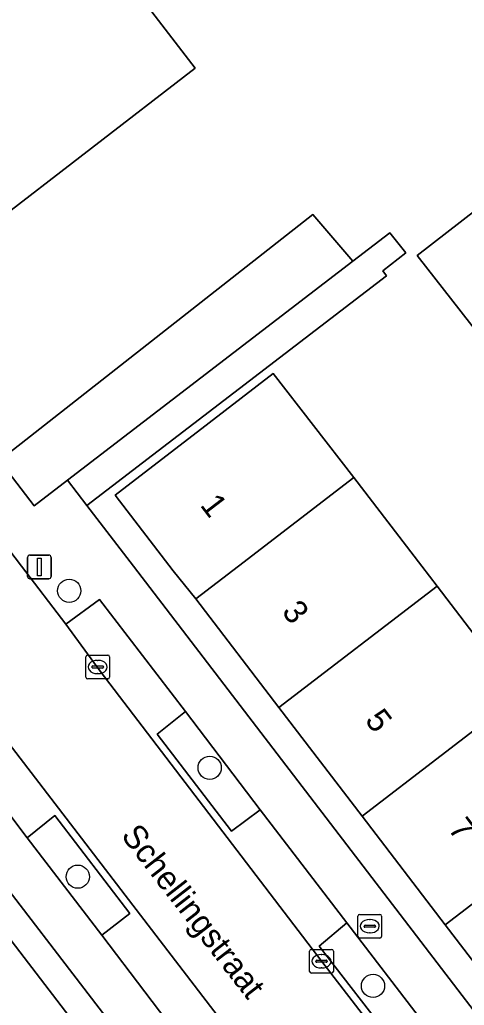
# Model space of a CAD drawing. Extents: x 161771 to 163125, y 382475 to 383179.
# Drawn here: x 162146.58 to 162165.3, y 382981.52 to 383023 of the extents above; entities that cross this region are included whole.
import ezdxf

# ---------------------------------------------------------------- set-up
doc = ezdxf.new("R2010")
doc.units = 0
for name, color, linetype in [('IMGEO_Boom', 7, 'Continuous'), ('IMGEO_Brandkraan', 7, 'Continuous'), ('IMGEO_Erf', 7, 'Continuous'), ('IMGEO_Groenvoorziening', 7, 'Continuous'), ('IMGEO_Kolk', 7, 'Continuous'), ('IMGEO_Lichtmast', 7, 'Continuous'), ('IMGEO_Openbare_ruimte_label', 7, 'Continuous'), ('IMGEO_Pand', 7, 'Continuous'), ('IMGEO_Pand_nummerreeks', 7, 'Continuous'), ('IMGEO_Parkeervlak_open', 7, 'Continuous'), ('IMGEO_Rijbaan_lokaal_open', 7, 'Continuous'), ('IMGEO_Voetpad_open', 7, 'Continuous')]:
    doc.layers.add(name, color=color, linetype=linetype)

msp = doc.modelspace()

# ---------------------------------------------------------------- linework, layer by layer
at = {"layer": 'IMGEO_Boom'}
for centre in [(162148.669, 382998.966), (162154.582, 382991.514), (162149.027, 382986.93), (162161.458, 382982.333)]:
    msp.add_circle(centre, 0.489, dxfattribs=at)
at = {"layer": 'IMGEO_Brandkraan'}
for p, q in [((162160.896, 382985.345), (162161.748, 382985.345)), ((162160.821, 382984.419), (162160.821, 382985.271)), ((162161.123, 382984.888), (162161.521, 382984.888)), ((162161.309, 382985.125), (162161.334, 382985.125)), ((162161.822, 382985.271), (162161.822, 382984.419)), ((162161.08, 382984.839), (162161.08, 382984.851)), ((162161.518, 382984.802), (162161.12, 382984.802)), ((162161.332, 382984.565), (162161.307, 382984.565)), ((162161.564, 382984.851), (162161.564, 382984.839)), ((162161.748, 382984.345), (162160.896, 382984.345))]:
    msp.add_line(p, q, dxfattribs=at)
for points in [[(162160.896, 382985.345), (162161.748, 382985.345)], [(162160.821, 382984.419), (162160.821, 382985.271)], [(162161.822, 382985.271), (162161.822, 382984.419)], [(162161.748, 382984.345), (162160.896, 382984.345)]]:
    msp.add_lwpolyline(points, dxfattribs=at)
for centre, radius, start, end in [((162160.898, 382985.269), 0.0765, 91.552, 178.448), ((162160.898, 382985.269), 0.0765, 91.552, 178.448), ((162161.746, 382985.269), 0.0765, 1.552, 88.448), ((162161.746, 382985.269), 0.0765, 1.552, 88.448), ((162161.12, 382984.848), 0.0403, 85.8775, 175.7526), ((162161.525, 382984.85), 0.0386, 1.7309, 96.639), ((162161.117, 382984.838), 0.0366, 178.938, 274.7102), ((162161.521, 382984.845), 0.043, 264.8664, 352.4533), ((162160.898, 382984.421), 0.0765, 181.552, 268.448), ((162160.898, 382984.421), 0.0765, 181.552, 268.448), ((162161.746, 382984.421), 0.0765, 271.552, 358.448), ((162161.746, 382984.421), 0.0765, 271.552, 358.448)]:
    msp.add_arc(centre, radius, start, end, dxfattribs=at)
for centre, major_axis, ratio, start_param, end_param in [((162161.308, 382984.845), (-0.387, 0.002), 0.722429, 4.712389, 7.853982), ((162161.333, 382984.845), (-0.39, 0.002), 0.717154, 1.570796, 4.712389)]:
    msp.add_ellipse(centre, major_axis=major_axis, ratio=ratio, start_param=start_param, end_param=end_param, dxfattribs=at)
at = {"layer": 'IMGEO_Erf'}
for points in [[(162146.596, 383030.577), (162153.964, 383020.967), (162140.87, 383010.86), (162145.715, 383004.453), (162158.92, 383014.8), (162160.608, 383012.838), (162162.172, 383014.038), (162162.833, 383013.191), (162161.867, 383012.436), (162162.032, 383012.224), (162149.412, 383002.56), (162151.372, 383000), (162179.375, 382963.431)], [(162171.315, 382953.515), (162139.621, 382994.827), (162138.663, 382994.092), (162142.222, 382989.449), (162145.708, 382984.903), (162149.193, 382980.357)]]:
    msp.add_lwpolyline(points, dxfattribs=at)
for points in [[(162167.023, 383008.34), (162163.324, 383013.075), (162165.81, 383015.017), (162169.509, 383010.281), (162170.992, 383008.385), (162168.506, 383006.442)], [(162185.163, 382971.714), (162182.472, 382969.65), (162178.504, 382966.606), (162175.003, 382971.18), (162171.501, 382975.753), (162168, 382980.327), (162164.499, 382984.9), (162160.997, 382989.474), (162157.496, 382994.048), (162153.994, 382998.621), (162153.039, 382999.8), (162150.601, 383002.985), (162154.564, 383006.035), (162157.253, 383008.104), (162160.654, 383003.73), (162163.51, 383000), (162164.156, 382999.156), (162167.657, 382994.583), (162171.158, 382990.009), (162174.659, 382985.435), (162178.161, 382980.861), (162181.662, 382976.288)]]:
    msp.add_lwpolyline(points, close=True, dxfattribs=at)
at = {"layer": 'IMGEO_Groenvoorziening'}
for points in [[(162156.714, 382989.742), (162153.571, 382993.887), (162152.377, 382992.935), (162155.504, 382988.842)], [(162150.047, 382984.472), (162151.214, 382985.379), (162148.065, 382989.499), (162146.898, 382988.568)], [(162163.535, 382980.839), (162160.363, 382984.984), (162159.193, 382984.002), (162162.318, 382979.963)]]:
    msp.add_lwpolyline(points, close=True, dxfattribs=at)
at = {"layer": 'IMGEO_Kolk'}
for p, q in [((162149.367, 382995.33), (162149.367, 382996.182)), ((162149.442, 382996.256), (162150.294, 382996.256)), ((162150.368, 382996.182), (162150.368, 382995.33)), ((162149.626, 382995.75), (162149.626, 382995.762)), ((162150.064, 382995.713), (162149.666, 382995.713)), ((162149.669, 382995.799), (162150.067, 382995.799)), ((162149.855, 382996.036), (162149.88, 382996.036)), ((162150.11, 382995.762), (162150.11, 382995.75)), ((162150.294, 382995.256), (162149.442, 382995.256)), ((162149.878, 382995.476), (162149.853, 382995.476)), ((162158.788, 382982.943), (162158.788, 382983.795)), ((162158.863, 382983.869), (162159.715, 382983.869)), ((162159.276, 382983.649), (162159.301, 382983.649)), ((162159.789, 382983.795), (162159.789, 382982.943)), ((162159.047, 382983.363), (162159.047, 382983.375)), ((162159.485, 382983.326), (162159.087, 382983.326)), ((162159.09, 382983.412), (162159.488, 382983.412)), ((162159.531, 382983.375), (162159.531, 382983.363)), ((162159.715, 382982.869), (162158.863, 382982.869)), ((162159.299, 382983.089), (162159.274, 382983.089))]:
    msp.add_line(p, q, dxfattribs=at)
for points in [[(162149.367, 382995.33), (162149.367, 382996.182)], [(162149.442, 382996.256), (162150.294, 382996.256)], [(162150.368, 382996.182), (162150.368, 382995.33)], [(162150.294, 382995.256), (162149.442, 382995.256)], [(162158.788, 382982.943), (162158.788, 382983.795)], [(162158.863, 382983.869), (162159.715, 382983.869)], [(162159.789, 382983.795), (162159.789, 382982.943)], [(162159.715, 382982.869), (162158.863, 382982.869)]]:
    msp.add_lwpolyline(points, dxfattribs=at)
for centre, radius, start, end in [((162149.444, 382996.18), 0.0765, 91.552, 178.448), ((162149.444, 382996.18), 0.0765, 91.552, 178.448), ((162150.292, 382996.18), 0.0765, 1.552, 88.448), ((162150.292, 382996.18), 0.0765, 1.552, 88.448), ((162149.666, 382995.759), 0.0403, 85.8775, 175.7526), ((162149.663, 382995.749), 0.0366, 178.938, 274.7102), ((162150.067, 382995.756), 0.043, 264.8664, 352.4533), ((162150.071, 382995.761), 0.0386, 1.7309, 96.639), ((162149.444, 382995.332), 0.0765, 181.552, 268.448), ((162149.444, 382995.332), 0.0765, 181.552, 268.448), ((162150.292, 382995.332), 0.0765, 271.552, 358.448), ((162150.292, 382995.332), 0.0765, 271.552, 358.448), ((162158.865, 382983.793), 0.0765, 91.552, 178.448), ((162158.865, 382983.793), 0.0765, 91.552, 178.448), ((162159.713, 382983.793), 0.0765, 1.552, 88.448), ((162159.713, 382983.793), 0.0765, 1.552, 88.448), ((162159.087, 382983.372), 0.0403, 85.8775, 175.7526), ((162159.084, 382983.362), 0.0366, 178.938, 274.7102), ((162159.488, 382983.369), 0.043, 264.8664, 352.4533), ((162159.492, 382983.374), 0.0386, 1.7309, 96.639), ((162158.865, 382982.945), 0.0765, 181.552, 268.448), ((162158.865, 382982.945), 0.0765, 181.552, 268.448), ((162159.713, 382982.945), 0.0765, 271.552, 358.448), ((162159.713, 382982.945), 0.0765, 271.552, 358.448)]:
    msp.add_arc(centre, radius, start, end, dxfattribs=at)
for centre, major_axis, ratio, start_param, end_param in [((162149.854, 382995.756), (-0.387, 0.002), 0.722429, 4.712389, 7.853982), ((162149.879, 382995.756), (-0.39, 0.002), 0.717154, 1.570796, 4.712389), ((162159.275, 382983.369), (-0.387, 0.002), 0.722429, 4.712389, 7.853982), ((162159.3, 382983.369), (-0.39, 0.002), 0.717154, 1.570796, 4.712389)]:
    msp.add_ellipse(centre, major_axis=major_axis, ratio=ratio, start_param=start_param, end_param=end_param, dxfattribs=at)
at = {"layer": 'IMGEO_Lichtmast'}
for p, q in [((162146.916, 382999.567), (162146.916, 383000.367)), ((162146.916, 383000.367), (162146.916, 382999.567)), ((162147.016, 383000.467), (162147.806, 383000.467)), ((162147.806, 383000.467), (162147.016, 383000.467)), ((162147.906, 383000.367), (162147.906, 382999.567)), ((162147.906, 382999.567), (162147.906, 383000.367)), ((162147.806, 382999.467), (162147.016, 382999.467)), ((162147.016, 382999.467), (162147.806, 382999.467))]:
    msp.add_line(p, q, dxfattribs=at)
msp.add_lwpolyline([(162147.336, 383000.342), (162147.486, 383000.342), (162147.486, 382999.592), (162147.336, 382999.592), (162147.336, 383000.342)], dxfattribs=at)
for centre, start, end in [((162147.016, 383000.367), 90, 180), ((162147.016, 383000.367), 90, 180), ((162147.806, 383000.367), 0, 90), ((162147.806, 383000.367), 360, 90), ((162147.016, 382999.567), 180, 270), ((162147.016, 382999.567), 180, 270), ((162147.806, 382999.567), 270, 0), ((162147.806, 382999.567), 270, 0)]:
    msp.add_arc(centre, 0.1, start, end, dxfattribs=at)
at = {"layer": 'IMGEO_Pand'}
for points in [[(162133.689, 383020.164), (162140.87, 383010.86), (162153.964, 383020.967), (162146.596, 383030.577), (162141.882, 383026.965), (162142.079, 383026.637), (162140.511, 383025.385)], [(162145.715, 383004.453), (162147.19, 383002.547), (162148.596, 383003.625), (162160.608, 383012.838), (162158.92, 383014.8)], [(162167.023, 383008.34), (162169.509, 383010.281), (162165.81, 383015.017), (162163.324, 383013.075)], [(162160.654, 383003.73), (162157.253, 383008.104), (162154.564, 383006.035), (162150.601, 383002.985), (162153.039, 382999.8), (162153.994, 382998.621), (162155.792, 383000)], [(162164.156, 382999.156), (162163.51, 383000), (162160.654, 383003.73), (162155.792, 383000), (162153.994, 382998.621), (162157.496, 382994.048)], [(162160.997, 382989.474), (162167.657, 382994.583), (162164.156, 382999.156), (162157.496, 382994.048)], [(162160.997, 382989.474), (162164.499, 382984.9), (162171.158, 382990.009), (162167.657, 382994.583)], [(162171.158, 382990.009), (162164.499, 382984.9), (162168, 382980.327), (162174.659, 382985.435)], [(162142.538, 382975.255), (162149.193, 382980.357), (162145.708, 382984.903), (162139.054, 382979.802)]]:
    msp.add_lwpolyline(points, close=True, dxfattribs=at)
at = {"layer": 'IMGEO_Parkeervlak_open'}
for points in [[(162167.192, 382976.055), (162163.535, 382980.839), (162162.318, 382979.963), (162159.193, 382984.002), (162160.363, 382984.984), (162156.714, 382989.742), (162155.504, 382988.842), (162152.377, 382992.935), (162153.571, 382993.887), (162149.938, 382998.592), (162148.529, 382997.562), (162149.973, 382995.579), (162159.297, 382983.356), (162168.797, 382971.042)], [(162186.675, 382939.645), (162164.967, 382967.99), (162155.587, 382980.205), (162146.1, 382992.584), (162144.637, 382994.482), (162143.255, 382993.387), (162146.898, 382988.568), (162148.065, 382989.499), (162151.214, 382985.379), (162150.047, 382984.472), (162153.663, 382979.7), (162154.92, 382980.631), (162158.024, 382976.553), (162156.849, 382975.589), (162160.476, 382970.878), (162161.693, 382971.745), (162164.818, 382967.667), (162163.651, 382966.699), (162167.291, 382961.958)]]:
    msp.add_lwpolyline(points, dxfattribs=at)
at = {"layer": 'IMGEO_Rijbaan_lokaal_open'}
msp.add_lwpolyline([(162190.52, 382942.548), (162179.444, 382957.091), (162168.797, 382971.042), (162159.297, 382983.356), (162149.973, 382995.579), (162148.529, 382997.562), (162146.663, 383000), (162143.611, 383003.987), (162134.174, 383016.299), (162129.47, 383022.481), (162125.524, 383019.408), (162130.182, 383013.35), (162139.638, 383000.986), (162140.396, 383000), (162144.637, 382994.482), (162146.1, 382992.584), (162155.587, 382980.205), (162164.967, 382967.99), (162186.675, 382939.645), (162187.025, 382939.151), (162190.892, 382942.041)], close=True, dxfattribs=at)
at = {"layer": 'IMGEO_Voetpad_open'}
for points in [[(162179.375, 382963.431), (162151.372, 383000), (162149.412, 383002.56), (162148.596, 383003.625), (162147.19, 383002.547), (162145.715, 383004.453), (162140.87, 383010.86), (162133.689, 383020.164), (162133.469, 383020.47), (162131.042, 383023.652), (162129.47, 383022.481), (162134.174, 383016.299), (162143.611, 383003.987), (162146.663, 383000), (162148.529, 382997.562), (162149.938, 382998.592), (162153.571, 382993.887), (162156.714, 382989.742), (162160.363, 382984.984), (162163.535, 382980.839), (162167.192, 382976.055)], [(162167.291, 382961.958), (162163.651, 382966.699), (162160.476, 382970.878), (162156.849, 382975.589), (162153.663, 382979.7), (162150.047, 382984.472), (162146.898, 382988.568), (162143.255, 382993.387), (162144.637, 382994.482), (162140.396, 383000), (162139.638, 383000.986), (162130.182, 383013.35), (162125.524, 383019.408), (162123.942, 383018.171), (162126.366, 383015.06), (162126.609, 383014.749), (162133.74, 383005.493), (162138.654, 382999.011), (162140.12, 382997.098), (162138.709, 382996.016), (162139.621, 382994.827), (162171.315, 382953.515)]]:
    msp.add_lwpolyline(points, dxfattribs=at)
msp.add_lwpolyline([(162162.032, 383012.224), (162161.867, 383012.436), (162162.833, 383013.191), (162162.172, 383014.038), (162160.608, 383012.838), (162148.596, 383003.625), (162149.412, 383002.56)], close=True, dxfattribs=at)

# ---------------------------------------------------------------- texts
at = {"layer": 'IMGEO_Openbare_ruimte_label'}
msp.add_text('Schellingstraat', height=1, rotation=307.7644, dxfattribs=at).set_placement((162150.82, 382988.65))
at = {"layer": 'IMGEO_Pand_nummerreeks'}
for s, rotation, p in [('1', 307.4337, (162154.15, 383002.563)), ('3', 307.4358, (162157.585, 382998.076)), ('5', 307.4358, (162161.086, 382993.504)), ('7', 307.4358, (162164.586, 382988.932))]:
    msp.add_text(s, height=1, rotation=rotation, dxfattribs=at).set_placement(p)

doc.saveas('drawing.dxf')
